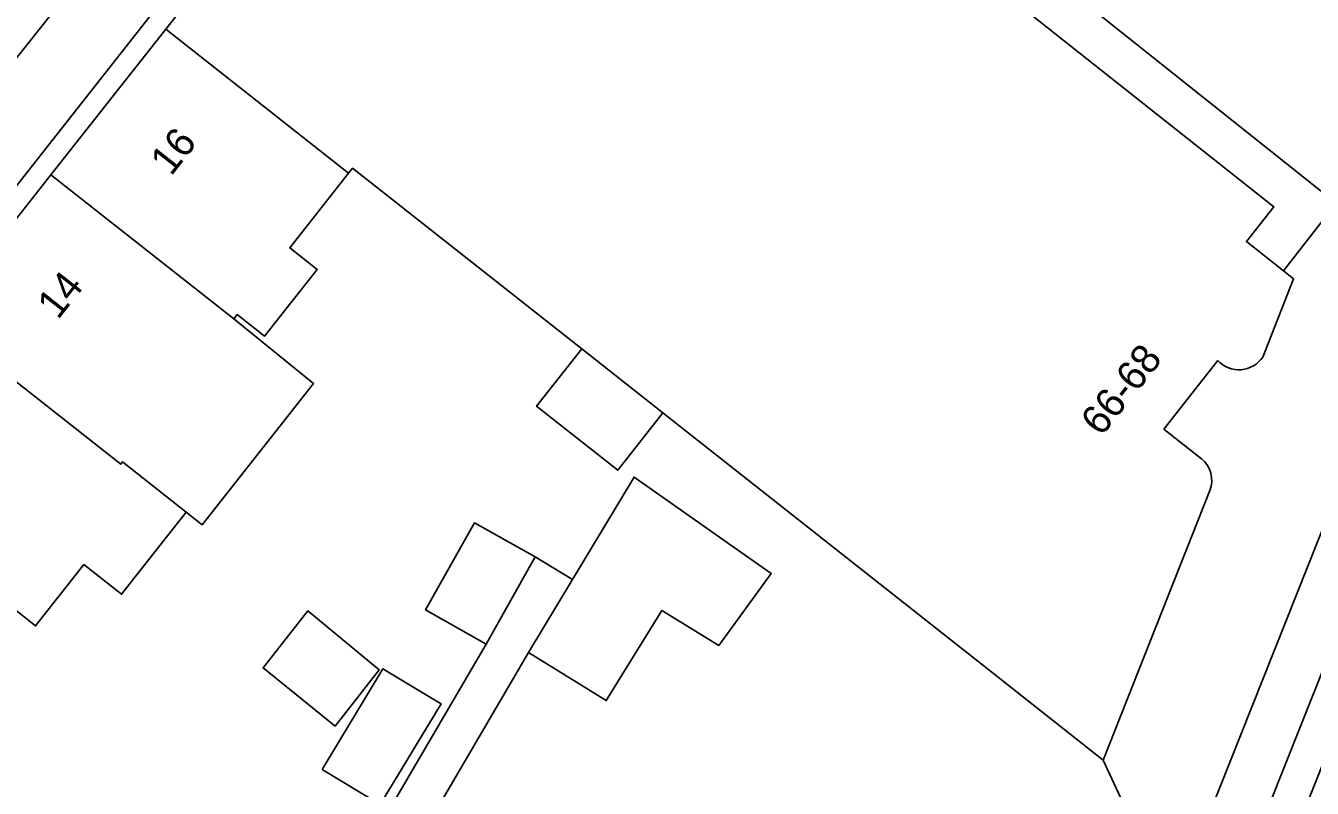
# Model space of a CAD drawing. Extents: x 160023 to 161302, y 384750 to 385707.
# Drawn here: x 160434.65 to 160478.78, y 385135.78 to 385161.93 of the extents above; entities that cross this region are included whole.
import ezdxf

# ---------------------------------------------------------------- set-up
doc = ezdxf.new("R2010")
doc.units = 0
for name, color, linetype in [('IMGEO_Erf', 7, 'Continuous'), ('IMGEO_Pand', 7, 'Continuous'), ('IMGEO_Pand_nummerreeks', 7, 'Continuous'), ('IMGEO_Parkeervlak_open', 7, 'Continuous'), ('IMGEO_Rijbaan_lokaal_open', 7, 'Continuous'), ('IMGEO_Voetpad_open', 7, 'Continuous')]:
    doc.layers.add(name, color=color, linetype=linetype)

msp = doc.modelspace()

# ---------------------------------------------------------------- linework, layer by layer
at = {"layer": 'IMGEO_Erf'}
for points in [[(160450.803, 385177.371), (160423.391, 385142.55), (160423.931, 385142.125), (160427.796, 385147.026), (160431.609, 385151.862), (160435.519, 385156.821), (160439.46, 385161.819), (160448.567, 385173.369), (160448.842, 385173.152), (160450.528, 385171.823), (160453.065, 385175.041), (160477.462, 385155.721), (160476.522, 385154.529), (160477.792, 385153.527), (160479.609, 385155.842), (160452.307, 385177.578)], [(160472.517, 385134.799), (160471.611, 385136.751), (160467.685, 385139.847), (160456.511, 385148.657), (160454.959, 385146.688), (160452.175, 385148.884), (160453.727, 385150.852), (160445.867, 385157.05), (160445.73, 385156.877), (160443.708, 385154.311), (160444.644, 385153.573), (160442.844, 385151.29), (160441.908, 385152.028), (160441.789, 385151.877), (160444.524, 385149.661), (160440.704, 385144.818), (160440.161, 385145.247), (160437.941, 385142.433), (160436.65, 385143.452), (160434.993, 385141.351), (160434.155, 385142.012)], [(160445.811, 385132.814), (160450.45, 385140.726), (160448.368, 385141.896), (160450.047, 385144.883), (160452.128, 385143.713), (160453.404, 385142.944), (160455.52, 385146.456), (160460.221, 385143.152), (160458.429, 385140.679), (160456.475, 385141.884), (160454.567, 385138.79), (160451.894, 385140.439), (160446.548, 385131.291)]]:
    msp.add_lwpolyline(points, dxfattribs=at)
for points in [[(160442.797, 385139.908), (160444.334, 385141.866), (160446.779, 385139.848), (160445.264, 385137.911)], [(160444.82, 385136.426), (160446.902, 385139.881), (160448.419, 385138.967), (160448.898, 385138.678), (160446.816, 385135.223)]]:
    msp.add_lwpolyline(points, close=True, dxfattribs=at)
at = {"layer": 'IMGEO_Pand'}
for points in [[(160453.065, 385175.041), (160450.528, 385171.823), (160448.842, 385173.152), (160448.567, 385173.369), (160439.46, 385161.819), (160445.73, 385156.877), (160445.867, 385157.05), (160453.727, 385150.852), (160456.511, 385148.657), (160467.685, 385139.847), (160471.611, 385136.751), (160475.27, 385145.994)], [(160477.086, 385150.571), (160478.143, 385153.25), (160477.792, 385153.527), (160476.522, 385154.529), (160477.462, 385155.721), (160453.065, 385175.041)], [(160474.985, 385147.078), (160473.692, 385148.098), (160475.548, 385150.453)]]:
    msp.add_lwpolyline(points, dxfattribs=at)
for points in [[(160439.46, 385161.819), (160435.519, 385156.821), (160441.789, 385151.877), (160441.908, 385152.028), (160442.844, 385151.29), (160444.644, 385153.573), (160443.708, 385154.311), (160445.73, 385156.877)], [(160441.789, 385151.877), (160435.519, 385156.821), (160431.609, 385151.862), (160437.913, 385146.891), (160437.976, 385146.971), (160440.161, 385145.247), (160440.704, 385144.818), (160444.524, 385149.661)], [(160437.976, 385146.971), (160437.913, 385146.891), (160431.609, 385151.862), (160427.796, 385147.026), (160434.155, 385142.012), (160434.993, 385141.351), (160436.65, 385143.452), (160437.941, 385142.433), (160440.161, 385145.247)], [(160453.727, 385150.852), (160452.175, 385148.884), (160454.959, 385146.688), (160456.511, 385148.657)], [(160456.475, 385141.884), (160458.429, 385140.679), (160460.221, 385143.152), (160455.52, 385146.456), (160453.404, 385142.944), (160451.894, 385140.439), (160454.567, 385138.79)], [(160450.047, 385144.883), (160448.368, 385141.896), (160450.45, 385140.726), (160452.128, 385143.713)], [(160444.334, 385141.866), (160442.797, 385139.908), (160445.264, 385137.911), (160446.779, 385139.848)], [(160444.82, 385136.426), (160446.816, 385135.223), (160448.898, 385138.678), (160448.419, 385138.967), (160446.902, 385139.881)]]:
    msp.add_lwpolyline(points, close=True, dxfattribs=at)
for centre, radius, start, end in [((160476.271, 385151.113), 0.979, 222.3932, 326.3814), ((160474.394, 385146.343), 0.943, 338.2702, 51.1909)]:
    msp.add_arc(centre, radius, start, end, dxfattribs=at)
at = {"layer": 'IMGEO_Parkeervlak_open'}
for points in [[(160471.018, 385119.416), (160484.621, 385153.583), (160484.738, 385153.877)], [(160482.071, 385152.056), (160474.809, 385133.801), (160473.345, 385130.12), (160469.335, 385120.04), (160468.756, 385118.584), (160465.855, 385111.292), (160454.199, 385081.989), (160450.873, 385073.66)]]:
    msp.add_lwpolyline(points, dxfattribs=at)
at = {"layer": 'IMGEO_Rijbaan_lokaal_open'}
msp.add_lwpolyline([(160428.03, 385152.903), (160436.8, 385163.928), (160441.301, 385169.642), (160448.926, 385179.255)], dxfattribs=at)
msp.add_lwpolyline([(160472.155, 385118.996), (160485.703, 385153.152), (160484.621, 385153.583), (160471.018, 385119.416), (160455.964, 385081.607), (160455.778, 385081.134), (160456.95, 385080.661), (160457.14, 385081.141)], close=True, dxfattribs=at)
at = {"layer": 'IMGEO_Voetpad_open'}
for points in [[(160404.28, 385118.318), (160405.818, 385120.228), (160406.744, 385121.404), (160422.407, 385141.3), (160423.391, 385142.55), (160450.803, 385177.371), (160448.926, 385179.255), (160441.301, 385169.642), (160436.8, 385163.928), (160428.03, 385152.903), (160419.879, 385142.636), (160410.04, 385130.111), (160402.173, 385120.293), (160397.425, 385114.032), (160393.624, 385108.1), (160392.655, 385106.45), (160391.867, 385105.123), (160391.174, 385103.832)], [(160452.307, 385177.578), (160479.609, 385155.842), (160482.94, 385159.566), (160482.626, 385159.815), (160477.991, 385163.487)], [(160482.94, 385159.566), (160479.609, 385155.842), (160477.792, 385153.527), (160478.143, 385153.25), (160477.086, 385150.571)], [(160468.756, 385118.584), (160469.335, 385120.04), (160473.345, 385130.12), (160474.809, 385133.801), (160482.071, 385152.056)], [(160475.548, 385150.453), (160473.692, 385148.098), (160474.985, 385147.078)], [(160475.27, 385145.994), (160471.611, 385136.751), (160472.517, 385134.799), (160467.001, 385120.904), (160449.407, 385076.581), (160442.902, 385066.151)], [(160446.548, 385131.291), (160451.894, 385140.439), (160453.404, 385142.944), (160452.128, 385143.713), (160450.45, 385140.726), (160445.811, 385132.814)]]:
    msp.add_lwpolyline(points, dxfattribs=at)
for centre, radius, start, end in [((160476.271, 385151.113), 0.979, 222.3932, 326.3814), ((160474.394, 385146.343), 0.943, 338.2702, 51.1909)]:
    msp.add_arc(centre, radius, start, end, dxfattribs=at)

# ---------------------------------------------------------------- texts
at = {"layer": 'IMGEO_Pand_nummerreeks'}
for s, rotation, p in [('16', 51.7441, (160439.639, 385156.749)), ('14', 51.7438, (160435.758, 385151.825)), ('66-68', 51.5605, (160471.55, 385147.817))]:
    msp.add_text(s, height=1, rotation=rotation, dxfattribs=at).set_placement(p)

doc.saveas('drawing.dxf')
